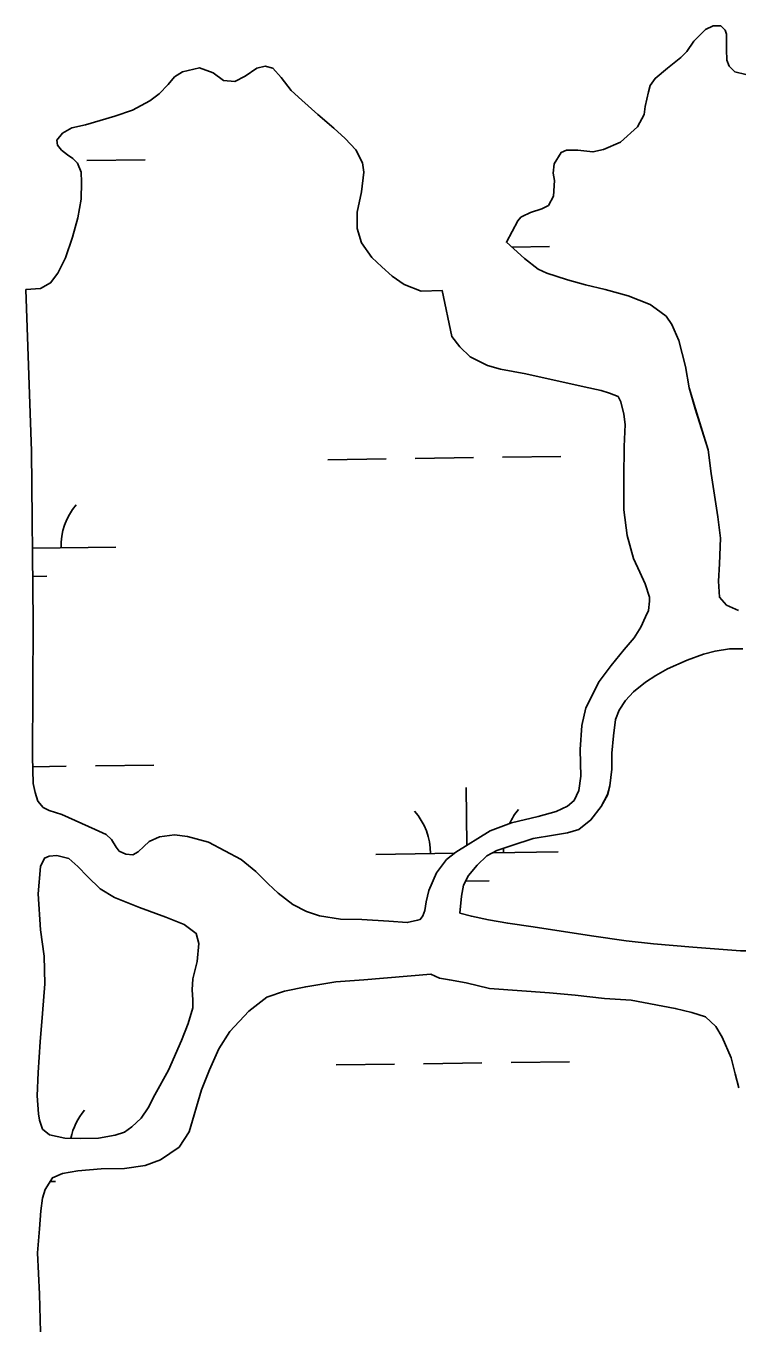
# Model space of a CAD drawing. Extents: x 3767014 to 3805179, y 361544 to 387384.
# Drawn here: x 3782459 to 3782849, y 368915 to 369628 of the extents above; entities that cross this region are included whole.
import ezdxf

# ---------------------------------------------------------------- set-up
doc = ezdxf.new("R2010")
doc.units = 0
doc.layers.add('V-TOPO-SHOR', color=7, linetype='Continuous')
doc.layers.add('V-WETL-SWMP', color=7, linetype='Continuous')

msp = doc.modelspace()

# ---------------------------------------------------------------- linework, layer by layer
at = {"layer": 'V-TOPO-SHOR'}
for points in [[(3782853.697, 369601.017), (3782847.666, 369602.536), (3782844.547, 369605.506), (3782843.283, 369608.914), (3782843.138, 369614.806), (3782843.226, 369623.16), (3782842.482, 369625.4), (3782839.969, 369627.698), (3782835.744, 369627.692), (3782831.667, 369625.724), (3782825.242, 369619.277), (3782821.353, 369613.677), (3782818.095, 369610.356), (3782810.773, 369604.476), (3782803.933, 369598.903), (3782801.18, 369595.004), (3782800.283, 369591.543), (3782798.518, 369583.441), (3782798.039, 369579.009), (3782794.371, 369572.334), (3782784.954, 369563.749), (3782775.619, 369559.784), (3782769.856, 369558.463), (3782761.58, 369559.34), (3782755.387, 369559.481), (3782752.37, 369558.23), (3782748.596, 369551.945), (3782747.938, 369546.72), (3782748.727, 369542.712), (3782748.25, 369534.152), (3782745.427, 369529.07), (3782741.839, 369527.117), (3782735.503, 369525.093), (3782730.936, 369523.014), (3782730.26, 369522.605), (3782728.638, 369520.6), (3782722.344, 369508.851)], [(3782687.139, 369482.239), (3782675.552, 369481.95), (3782666.227, 369485.552), (3782659.53, 369490.103), (3782653.9, 369495.27), (3782648.467, 369500.441), (3782642.864, 369508.558), (3782640.312, 369516.354), (3782640.482, 369525.398), (3782642.763, 369536.46), (3782643.967, 369547.396), (3782643.351, 369552.391), (3782639.734, 369559.672), (3782633.881, 369565.914), (3782627.555, 369571.456), (3782618.816, 369579.101), (3782610.075, 369586.943), (3782604.242, 369592.3), (3782598.666, 369599.335), (3782594.117, 369604.431), (3782589.964, 369605.606), (3782585.276, 369604.408), (3782578.995, 369600.128), (3782573.268, 369597.234), (3782566.969, 369597.766), (3782561.363, 369601.852), (3782553.923, 369604.715), (3782544.449, 369602.417), (3782540.195, 369599.661), (3782536.562, 369595.542), (3782531.776, 369590.412), (3782526.664, 369586.554), (3782517.061, 369581.501), (3782507.417, 369578.12), (3782491.226, 369573.395), (3782483.701, 369571.638), (3782478.567, 369568.761), (3782475.517, 369564.851), (3782475.976, 369562.211), (3782478.108, 369559.414), (3782481.313, 369556.938), (3782484.314, 369554.851), (3782486.831, 369552.358), (3782488.823, 369547.298), (3782489.153, 369541.901), (3782488.797, 369532.462), (3782487.085, 369522.199), (3782484.203, 369511.615), (3782480.357, 369500.22), (3782476.144, 369491.764), (3782472.05, 369486.456), (3782466.621, 369483.474), (3782458.58, 369482.784)], [(3782722.344, 369508.851), (3782732.179, 369499.97), (3782739.685, 369493.976), (3782744.444, 369491.836), (3782749.589, 369490.099), (3782755.819, 369488.094), (3782765.692, 369485.493), (3782776.551, 369482.818), (3782789.095, 369479.4), (3782801.278, 369474.602), (3782804.475, 369472.226), (3782810.071, 369468.147), (3782813.22, 369463.713), (3782816.97, 369454.878), (3782820.562, 369440.546), (3782822.717, 369428.827), (3782826.041, 369417.334), (3782833.074, 369394.748), (3782834.767, 369381.741), (3782836.885, 369367.473), (3782838.396, 369357.894), (3782839.865, 369346.159), (3782839.328, 369332.118), (3782838.781, 369322.491), (3782839.39, 369313.774), (3782843.226, 369309.357), (3782849.675, 369306.475)], [(3782458.58, 369482.784), (3782461.556, 369394.076), (3782462.5, 369300.219), (3782462.173, 369226.145), (3782462.535, 369211.438), (3782463.545, 369206.363), (3782465.132, 369201.691), (3782468.063, 369198.134), (3782471.34, 369196.549), (3782478.262, 369194.366), (3782496.516, 369186.086), (3782502.668, 369183.294), (3782505.48, 369180.616), (3782508.136, 369176.366), (3782509.758, 369174.246), (3782513.334, 369172.473), (3782517.166, 369172.174), (3782520.164, 369173.916), (3782523.234, 369176.739), (3782526.205, 369179.559), (3782531.93, 369182.152), (3782540.044, 369183.237), (3782547.329, 369182.238), (3782558.785, 369179.088), (3782576.676, 369169.622), (3782584.69, 369162.954), (3782591.526, 369156.255), (3782596.952, 369151.092), (3782605.148, 369144.917), (3782612.602, 369140.981), (3782619.721, 369138.703), (3782631.245, 369136.831), (3782642.923, 369136.727), (3782657.857, 369135.82), (3782667.884, 369134.988), (3782673.543, 369136.207), (3782675.001, 369136.733), (3782676.52, 369138.734), (3782677.528, 369141.603), (3782678.296, 369146.332), (3782679.807, 369152.648), (3782683.981, 369162.364), (3782689.495, 369169.562), (3782694.592, 369173.712), (3782713.331, 369185.455), (3782725.193, 369189.77), (3782739.724, 369193.268), (3782749.665, 369195.965), (3782755.868, 369198.964), (3782759.518, 369202.097), (3782762.133, 369207.459), (3782763.21, 369215.429), (3782763.036, 369222.489), (3782762.749, 369230.134), (3782763.8, 369243.206), (3782766.012, 369252.973), (3782773.207, 369267.473), (3782779.758, 369276.269), (3782787, 369284.982), (3782792.433, 369291.396), (3782796.21, 369297.374), (3782798.718, 369303.029), (3782800.402, 369306.406), (3782800.959, 369311.618), (3782800.906, 369313.774), (3782798.565, 369321.172), (3782795.565, 369327.476), (3782792.142, 369334.945), (3782788.689, 369347.611), (3782786.772, 369361.691), (3782786.727, 369379.446), (3782786.893, 369396.52), (3782787.575, 369408.603), (3782786.748, 369414.37), (3782785.208, 369421.102), (3782783.662, 369424.102), (3782779.004, 369425.95), (3782774.362, 369427.307), (3782765.09, 369429.335), (3782733.031, 369436.489), (3782719.037, 369439.085), (3782712.023, 369441.072), (3782702.389, 369445.836), (3782696.759, 369451.388), (3782692.401, 369457.067), (3782687.139, 369482.239)], [(3782852.143, 369285.403), (3782844.796, 369285.32), (3782836.891, 369284.146), (3782830.569, 369282.422), (3782821.539, 369279.161), (3782810.781, 369274.488), (3782804.309, 369270.801), (3782798.723, 369267.039), (3782792.095, 369261.686), (3782787.704, 369257.071), (3782784.311, 369251.697), (3782782.281, 369246.555), (3782781.036, 369237.511), (3782780.291, 369228.09), (3782780.217, 369219.175), (3782779.07, 369210.037), (3782777.915, 369205.306), (3782774.355, 369198.656), (3782768.756, 369191.368), (3782762.031, 369186.108), (3782755.905, 369184.193), (3782748.098, 369183.022), (3782736.977, 369181.179), (3782725.318, 369177.365), (3782717.161, 369174.519), (3782711.652, 369171.543), (3782706.292, 369166.415), (3782701.531, 369160.91), (3782698.825, 369155.456), (3782697.598, 369149.547), (3782696.693, 369140.213)], [(3782536.902, 369053.764), (3782543.955, 369070.234), (3782547.654, 369079.455), (3782550.188, 369088.154), (3782550.179, 369092.474), (3782549.747, 369098.059), (3782550.188, 369104.057), (3782552.6, 369113.638), (3782553.538, 369123.378), (3782552.025, 369129.035), (3782545.424, 369133.976), (3782535.413, 369137.851), (3782520.854, 369143.186), (3782507.169, 369148.736), (3782499.393, 369153.551), (3782492.358, 369160.248), (3782487.115, 369165.813), (3782482.102, 369170.105), (3782475.481, 369171.905), (3782471.27, 369171.506), (3782468.843, 369170.367), (3782466.504, 369165.696), (3782465.304, 369150.745), (3782466.478, 369131.046), (3782468.503, 369116.566), (3782468.976, 369101.364), (3782467.616, 369084.937), (3782466.33, 369069.397), (3782465.273, 369052.585), (3782464.708, 369039.711), (3782465.443, 369029.815), (3782465.923, 369026.295), (3782467.713, 369021.431), (3782471.518, 369018.383), (3782480.005, 369016.532), (3782488.258, 369016.245), (3782498.459, 369016.497), (3782507.55, 369018.094), (3782512.613, 369019.79), (3782516.664, 369022.639), (3782521.847, 369027.38), (3782525.634, 369033.069), (3782529.286, 369040.227), (3782536.902, 369053.764)], [(3782696.693, 369140.213), (3782703.114, 369138.41), (3782712.58, 369136.485), (3782723.024, 369134.585), (3782737.002, 369132.674), (3782769.108, 369127.58), (3782788.106, 369125.008), (3782803.058, 369123.319), (3782824.687, 369121.4), (3782850.832, 369119.397)], [(3782466.508, 368909.937), (3782465.992, 368930.831), (3782464.942, 368953.48), (3782465.994, 368966.563), (3782466.727, 368976.594), (3782467.637, 368983.487), (3782469.089, 368988.333), (3782473.056, 368994.614), (3782478.688, 368997.109), (3782487.093, 368998.593), (3782499.827, 368999.595), (3782512.584, 368999.812), (3782524.03, 369001.37), (3782532.392, 369004.621), (3782542.628, 369011.449), (3782548.209, 369019.931), (3782555, 369043.068), (3782559.342, 369054.072), (3782564.458, 369065.583), (3782570.405, 369075.154), (3782580.928, 369086.213), (3782590.849, 369093.918), (3782600.484, 369097.297), (3782612.205, 369099.648), (3782628.63, 369102.31), (3782644.111, 369103.478), (3782680.774, 369106.693)], [(3782847.918, 369051.864), (3782845.64, 369060.635), (3782840.848, 369071.996), (3782837.366, 369077.894), (3782831.546, 369083.243), (3782824.032, 369085.609), (3782815.051, 369087.741), (3782790.807, 369092.242), (3782776.266, 369093.16), (3782760.032, 369095.112), (3782746.071, 369096.336), (3782713.049, 369098.759), (3782700.32, 369101.78), (3782691.057, 369103.414), (3782685.54, 369104.457), (3782680.774, 369106.693)], [(3782849.972, 369044.163), (3782847.918, 369051.864)]]:
    msp.add_lwpolyline(points, dxfattribs=at)
at = {"layer": 'V-WETL-SWMP'}
for p, q in [((3782492.07, 369553.696), (3782524.067, 369554.14)), ((3782725.292, 369506.189), (3782746.067, 369506.477)), ((3782624.274, 369389.342), (3782656.271, 369389.787)), ((3782672.269, 369390.009), (3782704.266, 369390.454)), ((3782720.265, 369390.676), (3782752.262, 369391.12)), ((3782462.094, 369340.655), (3782507.866, 369341.291)), ((3782462.249, 369325.225), (3782470.084, 369325.334)), ((3782462.31, 369220.575), (3782480.693, 369220.831)), ((3782496.691, 369221.053), (3782528.688, 369221.497)), ((3782700.632, 369177.497), (3782700.192, 369209.136)), ((3782714.976, 369173.338), (3782750.688, 369173.834)), ((3782650.697, 369172.445), (3782693.771, 369173.044)), ((3782699.937, 369157.697), (3782712.906, 369157.877)), ((3782628.895, 369056.699), (3782660.892, 369057.144)), ((3782676.89, 369057.366), (3782708.887, 369057.811)), ((3782724.886, 369058.033), (3782756.883, 369058.477)), ((3782471.815, 368992.65), (3782474.705, 368992.691))]:
    msp.add_line(p, q, dxfattribs=at)
for points in [[(3782748.726, 369542.712), (3782747.939, 369546.721), (3782748.596, 369551.945), (3782752.371, 369558.229), (3782755.386, 369559.482), (3782761.58, 369559.34), (3782769.855, 369558.464), (3782775.619, 369559.785), (3782784.954, 369563.749), (3782794.371, 369572.334), (3782798.038, 369579.008), (3782798.518, 369583.441), (3782800.283, 369591.542), (3782801.18, 369595.003), (3782803.933, 369598.903), (3782810.772, 369604.476), (3782818.094, 369610.355), (3782821.353, 369613.678), (3782825.243, 369619.277), (3782831.667, 369625.724), (3782835.745, 369627.691), (3782839.97, 369627.697), (3782842.483, 369625.401), (3782843.226, 369623.16), (3782843.138, 369614.806), (3782843.283, 369608.914), (3782844.547, 369605.506), (3782847.666, 369602.537), (3782853.697, 369601.016)], [(3782458.581, 369482.783), (3782466.621, 369483.473), (3782472.05, 369486.456), (3782476.144, 369491.765), (3782480.357, 369500.221), (3782484.202, 369511.615), (3782487.085, 369522.2), (3782488.796, 369532.461), (3782489.153, 369541.902), (3782488.823, 369547.298), (3782486.831, 369552.358), (3782484.313, 369554.851), (3782481.314, 369556.938), (3782478.109, 369559.414), (3782475.976, 369562.211), (3782475.518, 369564.852), (3782478.566, 369568.76), (3782483.702, 369571.638), (3782491.225, 369573.395), (3782507.418, 369578.119), (3782517.062, 369581.501), (3782526.665, 369586.553), (3782531.777, 369590.413), (3782536.563, 369595.542), (3782540.195, 369599.66), (3782544.45, 369602.418), (3782553.924, 369604.716), (3782561.364, 369601.853), (3782566.968, 369597.767), (3782573.269, 369597.235), (3782578.995, 369600.127), (3782585.276, 369604.409), (3782589.963, 369605.606), (3782594.118, 369604.431), (3782598.666, 369599.336), (3782604.243, 369592.301), (3782610.075, 369586.942), (3782618.817, 369579.101), (3782627.554, 369571.456), (3782633.881, 369565.914), (3782639.734, 369559.672), (3782643.352, 369552.392), (3782643.967, 369547.396), (3782642.763, 369536.46), (3782640.482, 369525.399), (3782640.312, 369516.355), (3782642.863, 369508.558), (3782648.467, 369500.442), (3782653.901, 369495.271), (3782659.531, 369490.104), (3782666.227, 369485.553), (3782675.552, 369481.951), (3782687.139, 369482.238), (3782692.4, 369457.067), (3782696.758, 369451.387), (3782702.389, 369445.836), (3782712.022, 369441.071), (3782719.036, 369439.086), (3782733.031, 369436.489), (3782765.09, 369429.335), (3782774.361, 369427.307), (3782779.005, 369425.95), (3782783.662, 369424.103), (3782785.207, 369421.101), (3782786.747, 369414.37), (3782787.576, 369408.602), (3782786.894, 369396.519), (3782786.727, 369379.446), (3782786.773, 369361.691), (3782788.69, 369347.612), (3782792.142, 369334.944), (3782795.564, 369327.475), (3782798.564, 369321.172), (3782800.905, 369313.775), (3782800.959, 369311.618), (3782800.401, 369306.405), (3782798.718, 369303.028), (3782796.209, 369297.374), (3782792.433, 369291.395), (3782787, 369284.982), (3782779.759, 369276.269), (3782773.207, 369267.474), (3782766.012, 369252.974), (3782763.801, 369243.207), (3782762.75, 369230.134), (3782763.037, 369222.489), (3782763.211, 369215.43), (3782762.133, 369207.458), (3782759.518, 369202.096), (3782755.868, 369198.964), (3782749.664, 369195.966), (3782739.724, 369193.268), (3782725.194, 369189.77), (3782713.332, 369185.455), (3782694.591, 369173.711), (3782689.494, 369169.563), (3782683.982, 369162.364), (3782679.807, 369152.647), (3782678.296, 369146.331), (3782677.529, 369141.603), (3782676.521, 369138.734)], [(3782849.674, 369306.475), (3782843.226, 369309.357), (3782839.389, 369313.775), (3782838.781, 369322.491), (3782839.328, 369332.118), (3782839.865, 369346.16), (3782838.397, 369357.895), (3782836.886, 369367.472), (3782834.767, 369381.742), (3782833.073, 369394.748), (3782826.04, 369417.333), (3782822.716, 369428.827), (3782820.562, 369440.546), (3782816.971, 369454.878), (3782813.221, 369463.712), (3782810.071, 369468.147), (3782804.476, 369472.227), (3782801.278, 369474.601), (3782789.094, 369479.401), (3782776.55, 369482.819), (3782765.693, 369485.494), (3782755.819, 369488.095), (3782749.589, 369490.099), (3782744.445, 369491.836), (3782739.684, 369493.975), (3782732.178, 369499.97), (3782722.345, 369508.85), (3782728.638, 369520.6), (3782730.259, 369522.605), (3782730.936, 369523.015), (3782735.503, 369525.093), (3782741.84, 369527.116), (3782745.427, 369529.071), (3782748.249, 369534.152), (3782748.726, 369542.712)], [(3782676.521, 369138.734), (3782675.001, 369136.734), (3782673.542, 369136.207), (3782667.883, 369134.989), (3782657.856, 369135.82), (3782642.922, 369136.727), (3782631.246, 369136.831), (3782619.722, 369138.704), (3782612.603, 369140.981), (3782605.148, 369144.917), (3782596.951, 369151.091), (3782591.526, 369156.254), (3782584.69, 369162.953), (3782576.677, 369169.622), (3782558.786, 369179.088), (3782547.328, 369182.238), (3782540.044, 369183.236), (3782531.929, 369182.152), (3782526.205, 369179.559), (3782523.233, 369176.738), (3782520.164, 369173.916), (3782517.166, 369172.174), (3782513.333, 369172.472), (3782509.757, 369174.247), (3782508.135, 369176.366), (3782505.48, 369180.616), (3782502.667, 369183.294), (3782496.516, 369186.085), (3782478.261, 369194.365), (3782471.34, 369196.548), (3782468.063, 369198.135), (3782465.131, 369201.692), (3782463.544, 369206.362), (3782462.536, 369211.438), (3782462.172, 369226.144), (3782462.501, 369300.218), (3782461.557, 369394.076), (3782458.581, 369482.783)], [(3782696.693, 369140.213), (3782697.599, 369149.548), (3782698.825, 369155.455), (3782701.531, 369160.909), (3782706.292, 369166.414), (3782711.651, 369171.542), (3782717.161, 369174.519), (3782725.318, 369177.365), (3782736.978, 369181.179), (3782748.099, 369183.021), (3782755.906, 369184.193), (3782762.03, 369186.108), (3782768.757, 369191.367), (3782774.356, 369198.656), (3782777.914, 369205.307), (3782779.07, 369210.037), (3782780.216, 369219.175), (3782780.29, 369228.09), (3782781.036, 369237.512), (3782782.282, 369246.554), (3782784.31, 369251.698), (3782787.704, 369257.071), (3782792.096, 369261.685), (3782798.722, 369267.04), (3782804.31, 369270.802), (3782810.782, 369274.488), (3782821.539, 369279.162), (3782830.568, 369282.421), (3782836.892, 369284.145), (3782844.797, 369285.319), (3782852.142, 369285.403)], [(3782901.241, 369175.578), (3782887.423, 369163.072), (3782883.824, 369157.882), (3782881.815, 369151.848), (3782882.657, 369141.569), (3782884.079, 369135.62), (3782884.887, 369130.735), (3782884.099, 369126.889), (3782881.997, 369124.581), (3782876.671, 369121.801), (3782871.41, 369120.297), (3782864.27, 369119.434), (3782850.832, 369119.397), (3782824.688, 369121.4), (3782803.058, 369123.318), (3782788.105, 369125.009), (3782769.108, 369127.581), (3782737.002, 369132.674), (3782723.025, 369134.585), (3782712.579, 369136.485), (3782703.114, 369138.41), (3782696.693, 369140.213)], [(3782466.509, 368909.937), (3782465.993, 368930.832), (3782464.942, 368953.481), (3782465.994, 368966.563), (3782466.727, 368976.593), (3782467.637, 368983.487), (3782469.088, 368988.332), (3782473.055, 368994.614), (3782478.687, 368997.109), (3782487.092, 368998.593), (3782499.828, 368999.595), (3782512.584, 368999.812), (3782524.03, 369001.37), (3782532.392, 369004.62), (3782542.628, 369011.449), (3782548.21, 369019.931), (3782555.001, 369043.068), (3782559.342, 369054.071), (3782564.457, 369065.584), (3782570.405, 369075.154), (3782580.929, 369086.212), (3782590.849, 369093.917), (3782600.484, 369097.296), (3782612.205, 369099.647), (3782628.63, 369102.31), (3782644.111, 369103.478), (3782680.774, 369106.693), (3782685.539, 369104.456), (3782691.058, 369103.415), (3782700.32, 369101.78), (3782713.049, 369098.759), (3782746.07, 369096.337), (3782760.031, 369095.112), (3782776.266, 369093.159), (3782790.807, 369092.243), (3782815.051, 369087.74), (3782824.031, 369085.608), (3782831.545, 369083.243), (3782837.367, 369077.893), (3782840.848, 369071.995), (3782845.641, 369060.635), (3782847.917, 369051.863), (3782849.971, 369044.163)]]:
    msp.add_lwpolyline(points, dxfattribs=at)
msp.add_lwpolyline([(3782536.902, 369053.765), (3782529.285, 369040.227), (3782525.634, 369033.07), (3782521.848, 369027.381), (3782516.664, 369022.639), (3782512.612, 369019.791), (3782507.55, 369018.095), (3782498.46, 369016.496), (3782488.258, 369016.245), (3782480.005, 369016.532), (3782471.518, 369018.383), (3782467.712, 369021.43), (3782465.923, 369026.294), (3782465.444, 369029.816), (3782464.709, 369039.712), (3782465.274, 369052.585), (3782466.331, 369069.397), (3782467.616, 369084.938), (3782468.977, 369101.364), (3782468.504, 369116.567), (3782466.478, 369131.045), (3782465.304, 369150.746), (3782466.505, 369165.696), (3782468.844, 369170.368), (3782471.27, 369171.507), (3782475.481, 369171.906), (3782482.102, 369170.106), (3782487.116, 369165.813), (3782492.358, 369160.249), (3782499.394, 369153.551), (3782507.17, 369148.737), (3782520.853, 369143.186), (3782535.414, 369137.852), (3782545.424, 369133.976), (3782552.025, 369129.035), (3782553.539, 369123.379), (3782552.601, 369113.638), (3782550.188, 369104.057), (3782549.747, 369098.058), (3782550.179, 369092.474), (3782550.188, 369088.155), (3782547.654, 369079.454), (3782543.955, 369070.234)], close=True, dxfattribs=at)
for centre, start, end in [((3782513.102, 369341.838), 140.024034, 181.567693), ((3782645.448, 369172.847), 0.024037, 41.567696), ((3782755.923, 369174.382), 140.024034, 154.890901), ((3782755.923, 369174.382), 177.767304, 181.567693), ((3782517.723, 369009.196), 140.024034, 168.17212)]:
    msp.add_arc(centre, 35.246, start, end, dxfattribs=at)

doc.saveas('drawing.dxf')
